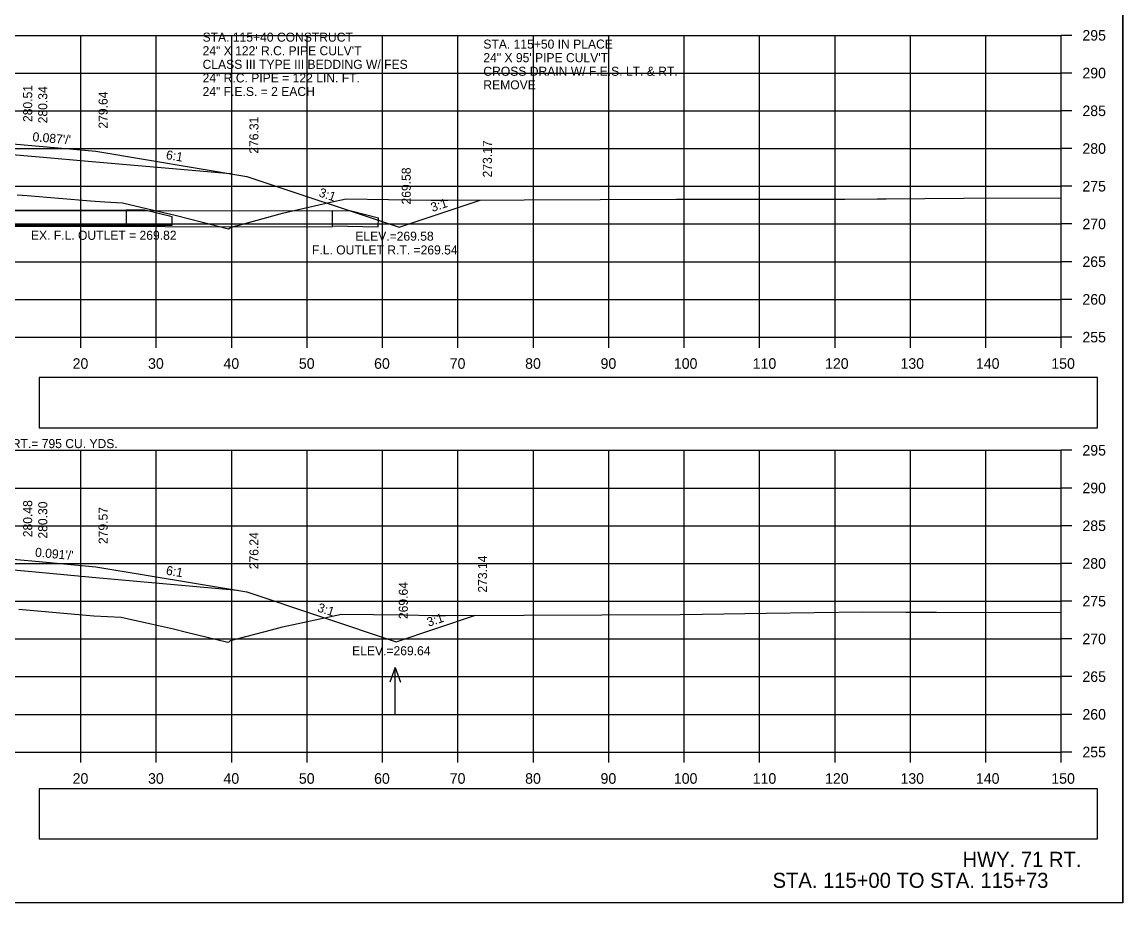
# Model space of a CAD drawing. Extents: x 285 to 4233, y -659 to 3710.
# Drawn here: x 2571.7 to 2717.7, y 406.8 to 523.6 of the extents above; entities that cross this region are included whole.
import ezdxf

# ---------------------------------------------------------------- set-up
doc = ezdxf.new("R2010")
doc.units = 0
for name, color, linetype in [('R_Alt Surface', 7, 'Continuous'), ('R_Axis', 7, 'Continuous'), ('R_Axis Annot', 7, 'Continuous'), ('R_Border', 7, 'Continuous'), ('R_Draft', 7, 'Continuous'), ('R_Exist Surface', 7, 'Continuous'), ('R_Fin Surface', 7, 'Continuous'), ('R_Grid', 7, 'Continuous'), ('R_No Plot', 7, 'Continuous'), ('R_Water', 7, 'Continuous'), ('R_Water Annot', 7, 'Continuous'), ('R_Xsect Elev', 7, 'Continuous'), ('R_Xsect Slope', 7, 'Continuous')]:
    doc.layers.add(name, color=color, linetype=linetype)

# ---------------------------------------------------------------- blocks, each defined once
blk = doc.blocks.new('FES24RT_P')
at = {"layer": 'R_Water'}
blk.add_lwpolyline([(-2.5, 0), (-2.5, -2), (3.625, -2), (3.625, -0.875), (0, 0)], close=True, dxfattribs=at)

msp = doc.modelspace()

# ---------------------------------------------------------------- linework, layer by layer
at = {"layer": 'R_Alt Surface'}
for points in [[(2527.46, 507.62), (2541.5, 507.9), (2547.5, 508.02), (2547.5, 508.02), (2573.5, 505.75), (2581.5, 505.05), (2599.33, 503.5)], [(2527.46, 452.71), (2541.5, 452.97), (2547.5, 453.08), (2547.5, 453.08), (2573.5, 450.71), (2581.5, 449.98), (2600.28, 448.27)]]:
    msp.add_lwpolyline(points, dxfattribs=at)
at = {"layer": 'R_Axis'}
for p, q in [((2709.5, 481.83), (2709.5, 521.83)), ((2710.9, 521.83), (2709.5, 521.83)), ((2710.9, 516.83), (2709.5, 516.83)), ((2710.9, 511.83), (2709.5, 511.83)), ((2710.9, 506.83), (2709.5, 506.83)), ((2710.9, 501.83), (2709.5, 501.83)), ((2710.9, 496.83), (2709.5, 496.83)), ((2710.9, 491.83), (2709.5, 491.83)), ((2710.9, 486.83), (2709.5, 486.83)), ((2409.5, 481.83), (2709.5, 481.83)), ((2579.5, 480.43), (2579.5, 481.83)), ((2589.5, 480.43), (2589.5, 481.83)), ((2599.5, 480.43), (2599.5, 481.83)), ((2609.5, 480.43), (2609.5, 481.83)), ((2619.5, 480.43), (2619.5, 481.83)), ((2629.5, 480.43), (2629.5, 481.83)), ((2639.5, 480.43), (2639.5, 481.83)), ((2649.5, 480.43), (2649.5, 481.83)), ((2659.5, 480.43), (2659.5, 481.83)), ((2669.5, 480.43), (2669.5, 481.83)), ((2679.5, 480.43), (2679.5, 481.83)), ((2689.5, 480.43), (2689.5, 481.83)), ((2699.5, 480.43), (2699.5, 481.83)), ((2709.5, 480.43), (2709.5, 481.83)), ((2710.9, 481.83), (2709.5, 481.83)), ((2709.5, 426.83), (2709.5, 466.83)), ((2710.9, 466.83), (2709.5, 466.83)), ((2710.9, 461.83), (2709.5, 461.83)), ((2710.9, 456.83), (2709.5, 456.83)), ((2710.9, 451.83), (2709.5, 451.83)), ((2710.9, 446.83), (2709.5, 446.83)), ((2710.9, 441.83), (2709.5, 441.83)), ((2710.9, 436.83), (2709.5, 436.83)), ((2710.9, 431.83), (2709.5, 431.83)), ((2409.5, 426.83), (2709.5, 426.83)), ((2579.5, 425.43), (2579.5, 426.83)), ((2589.5, 425.43), (2589.5, 426.83)), ((2599.5, 425.43), (2599.5, 426.83)), ((2609.5, 425.43), (2609.5, 426.83)), ((2619.5, 425.43), (2619.5, 426.83)), ((2629.5, 425.43), (2629.5, 426.83)), ((2639.5, 425.43), (2639.5, 426.83)), ((2649.5, 425.43), (2649.5, 426.83)), ((2659.5, 425.43), (2659.5, 426.83)), ((2669.5, 425.43), (2669.5, 426.83)), ((2679.5, 425.43), (2679.5, 426.83)), ((2689.5, 425.43), (2689.5, 426.83)), ((2699.5, 425.43), (2699.5, 426.83)), ((2709.5, 425.43), (2709.5, 426.83)), ((2710.9, 426.83), (2709.5, 426.83))]:
    msp.add_line(p, q, dxfattribs=at)
at = {"layer": 'R_Axis Annot'}
for points in [[(2573.96, 469.8), (2714.32, 469.8), (2714.32, 476.46), (2573.96, 476.46)], [(2573.96, 415.31), (2714.32, 415.31), (2714.32, 421.96), (2573.96, 421.96)]]:
    msp.add_lwpolyline(points, close=True, dxfattribs=at)
at = {"layer": 'R_Border'}
for q in [(2717.68, 612.29), (2401.5, 406.83)]:
    msp.add_line((2717.68, 406.83), q, dxfattribs=at)
at = {"layer": 'R_Exist Surface'}
for points in [[(2571.06, 500.7), (2572.39, 500.59), (2580.78, 499.89), (2582.68, 499.77), (2585.02, 499.65), (2590.64, 498.31), (2591.27, 498.16), (2592.19, 497.93), (2599.07, 496.17), (2599.3, 496.33), (2600.07, 496.57), (2600.3, 496.63), (2606.23, 498.27), (2612.59, 499.7), (2614.69, 500.18), (2625.91, 500), (2627.36, 499.97), (2628.15, 499.98), (2658.46, 500.11), (2680.8, 500.1), (2685.08, 500.14), (2686.29, 500.14), (2696.55, 500.27), (2709.5, 500.28)], [(2571.27, 445.75), (2580.19, 444.96), (2581.24, 444.91), (2584.86, 444.72), (2588.98, 443.8), (2591.77, 443.15), (2593.51, 442.72), (2598.98, 441.38), (2599.16, 441.44), (2599.36, 441.6), (2604.8, 443.03), (2606.25, 443.43), (2608.31, 443.87), (2614.04, 445.13), (2622.55, 445), (2626.03, 444.95), (2627.84, 444.95), (2658.97, 445.08), (2661.93, 445.13), (2670.36, 445.26), (2683.17, 445.4), (2688.89, 445.39), (2690.05, 445.36), (2690.42, 445.36), (2692.94, 445.36), (2709.5, 445.32)]]:
    msp.add_lwpolyline(points, dxfattribs=at)
at = {"layer": 'R_Fin Surface'}
for points in [[(2496.8, 499.06), (2517.5, 505.96), (2541.5, 509.96), (2547.5, 509.44), (2571.5, 507.34), (2573.5, 507.17), (2581.5, 506.47), (2601.5, 503.14), (2621.69, 496.41), (2632.45, 500)], [(2496.86, 444.16), (2517.5, 451.05), (2541.5, 455.05), (2547.5, 454.5), (2571.5, 452.31), (2573.5, 452.13), (2581.5, 451.4), (2601.5, 448.06), (2621.3, 441.46), (2631.81, 444.97)]]:
    msp.add_lwpolyline(points, dxfattribs=at)
at = {"layer": 'R_Grid'}
for p, q in [((2409.5, 521.83), (2709.5, 521.83)), ((2579.5, 481.83), (2579.5, 521.83)), ((2589.5, 481.83), (2589.5, 521.83)), ((2599.5, 481.83), (2599.5, 521.83)), ((2609.5, 481.83), (2609.5, 521.83)), ((2619.5, 481.83), (2619.5, 521.83)), ((2629.5, 481.83), (2629.5, 521.83)), ((2639.5, 481.83), (2639.5, 521.83)), ((2649.5, 481.83), (2649.5, 521.83)), ((2659.5, 481.83), (2659.5, 521.83)), ((2669.5, 481.83), (2669.5, 521.83)), ((2679.5, 481.83), (2679.5, 521.83)), ((2689.5, 481.83), (2689.5, 521.83)), ((2699.5, 481.83), (2699.5, 521.83)), ((2709.5, 481.83), (2709.5, 521.83)), ((2409.5, 516.83), (2709.5, 516.83)), ((2409.5, 511.83), (2709.5, 511.83)), ((2409.5, 506.83), (2709.5, 506.83)), ((2409.5, 501.83), (2709.5, 501.83)), ((2409.5, 496.83), (2709.5, 496.83)), ((2409.5, 491.83), (2709.5, 491.83)), ((2409.5, 486.83), (2709.5, 486.83)), ((2409.5, 481.83), (2709.5, 481.83)), ((2409.5, 466.83), (2709.5, 466.83)), ((2579.5, 426.83), (2579.5, 466.83)), ((2589.5, 426.83), (2589.5, 466.83)), ((2599.5, 426.83), (2599.5, 466.83)), ((2609.5, 426.83), (2609.5, 466.83)), ((2619.5, 426.83), (2619.5, 466.83)), ((2629.5, 426.83), (2629.5, 466.83)), ((2639.5, 426.83), (2639.5, 466.83)), ((2649.5, 426.83), (2649.5, 466.83)), ((2659.5, 426.83), (2659.5, 466.83)), ((2669.5, 426.83), (2669.5, 466.83)), ((2679.5, 426.83), (2679.5, 466.83)), ((2689.5, 426.83), (2689.5, 466.83)), ((2699.5, 426.83), (2699.5, 466.83)), ((2709.5, 426.83), (2709.5, 466.83)), ((2409.5, 461.83), (2709.5, 461.83)), ((2409.5, 456.83), (2709.5, 456.83)), ((2409.5, 451.83), (2709.5, 451.83)), ((2409.5, 446.83), (2709.5, 446.83)), ((2409.5, 441.83), (2709.5, 441.83)), ((2409.5, 436.83), (2709.5, 436.83)), ((2409.5, 431.83), (2709.5, 431.83)), ((2409.5, 426.83), (2709.5, 426.83))]:
    msp.add_line(p, q, dxfattribs=at)
at = {"layer": 'R_No Plot'}
msp.add_lwpolyline([(2635.42, 612.29), (2655.04, 612.29), (2655.04, 602.41), (2671.15, 602.41), (2694.35, 602.41), (2694.47, 574.25), (2717.68, 574.25), (2717.68, 406.83), (2401.5, 406.83), (2401.5, 612.29)], close=True, dxfattribs=at)
at = {"layer": 'R_Water'}
for p, q in [((2491.83, 498.69), (2612.85, 498.57)), ((2495.7, 498.68), (2585.5, 498.65)), ((2491.79, 496.69), (2612.88, 496.43)), ((2495.71, 496.68), (2585.5, 496.65))]:
    msp.add_line(p, q, dxfattribs=at)
at = {"layer": 'R_Water Annot'}
for p, q in [((2621.17, 438.03), (2620.47, 436.11)), ((2621.17, 431.75), (2621.17, 438.03)), ((2621.17, 438.03), (2621.87, 436.11))]:
    msp.add_line(p, q, dxfattribs=at)

# ---------------------------------------------------------------- block references
at = {"layer": 'R_Water'}
for p, rotation in [((2588, 498.65), -0.017512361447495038), ((2615.34, 498.52), -1.0251027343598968)]:
    msp.add_blockref('FES24RT_P', p, dxfattribs=dict(at, rotation=rotation))

# ---------------------------------------------------------------- texts
at = {"layer": 'R_Axis Annot'}
for s, p in [('295', (2712.3, 521.13)), ('290', (2712.3, 516.13)), ('285', (2712.3, 511.13)), ('280', (2712.3, 506.13)), ('275', (2712.3, 501.13)), ('270', (2712.3, 496.13)), ('265', (2712.3, 491.13)), ('260', (2712.3, 486.13)), ('255', (2712.3, 481.13)), ('20', (2578.41, 477.63)), ('30', (2588.41, 477.63)), ('40', (2598.41, 477.63)), ('50', (2608.41, 477.63)), ('60', (2618.38, 477.63)), ('70', (2628.41, 477.63)), ('80', (2638.41, 477.63)), ('90', (2648.41, 477.63)), ('100', (2658.13, 477.63)), ('110', (2668.58, 477.63)), ('120', (2678.18, 477.63)), ('130', (2688.18, 477.63)), ('140', (2698.18, 477.63)), ('150', (2708.18, 477.63)), ('295', (2712.3, 466.13)), ('290', (2712.3, 461.13)), ('285', (2712.3, 456.13)), ('280', (2712.3, 451.13)), ('275', (2712.3, 446.13)), ('270', (2712.3, 441.13)), ('265', (2712.3, 436.13)), ('260', (2712.3, 431.13)), ('255', (2712.3, 426.13)), ('20', (2578.41, 422.63)), ('30', (2588.41, 422.63)), ('40', (2598.41, 422.63)), ('50', (2608.41, 422.63)), ('60', (2618.38, 422.63)), ('70', (2628.41, 422.63)), ('80', (2638.41, 422.63)), ('90', (2648.41, 422.63)), ('100', (2658.13, 422.63)), ('110', (2668.58, 422.63)), ('120', (2678.18, 422.63)), ('130', (2688.18, 422.63)), ('140', (2698.18, 422.63)), ('150', (2708.18, 422.63))]:
    msp.add_text(s, height=1.4, dxfattribs=at).set_placement(p)
at = {"layer": 'R_Draft'}
for s, p in [('HWY. 71 RT. ', (2696.41, 411.61)), ('STA. 115+00 TO STA. 115+73', (2671.22, 408.83))]:
    msp.add_text(s, height=2, dxfattribs=at).set_placement(p)
at = {"layer": 'R_Water Annot'}
for s, p in [('STA. 115+40 CONSTRUCT', (2595.64, 520.99)), ('STA. 115+50 IN PLACE', (2632.87, 520.07)), ('24" X 122\' R.C. PIPE CULV\'T', (2595.64, 519.19)), ('CLASS III TYPE III BEDDING W/ FES', (2595.64, 517.39)), ('24" X 95\' PIPE CULV\'T', (2632.87, 518.27)), ('24" R.C. PIPE = 122 LIN. FT.', (2595.64, 515.59)), ('CROSS DRAIN W/ F.E.S. LT. & RT.', (2632.87, 516.47)), ('REMOVE', (2632.87, 514.67)), ('24" F.E.S. = 2 EACH', (2595.64, 513.79)), ('EX. F.L. OUTLET = 269.82', (2572.88, 494.73)), ('F.L. OUTLET R.T. =269.54', (2610.15, 492.79)), ('CONSTRUCT TEMP. APPR. ON RT.= 795 CU. YDS.', (2546.36, 467.12))]:
    msp.add_text(s, height=1.2, dxfattribs=at).set_placement(p)
at = {"layer": 'R_Xsect Elev'}
for s, p in [('280.51', (2573.05, 510.34)), ('280.34', (2575.05, 510.17)), ('279.64', (2583.05, 509.47)), ('276.31', (2603.05, 506.14)), ('273.17', (2634, 503)), ('269.58', (2623.24, 499.41)), ('280.48', (2573.05, 455.31)), ('280.30', (2575.05, 455.13)), ('279.57', (2583.05, 454.4)), ('276.24', (2603.05, 451.06)), ('273.14', (2633.36, 447.97)), ('269.64', (2622.85, 444.46))]:
    msp.add_text(s, height=1.2, rotation=90, dxfattribs=at).set_placement(p)
for s, p in [('ELEV.=269.58', (2615.89, 494.61)), ('ELEV.=269.64', (2615.47, 439.66))]:
    msp.add_text(s, height=1.2, dxfattribs=at).set_placement(p)
at = {"layer": 'R_Xsect Slope'}
for s, rotation, p in [("0.087'/'", 355.0154, (2573.05, 507.81)), ('6:1', 350.5377, (2590.73, 505.44)), ('3:1', 341.5651, (2610.96, 500.51)), ('3:1', 18.4349, (2626.12, 498.41)), ("0.091'/'", 354.788, (2573.39, 452.74)), ('6:1', 350.5377, (2590.73, 450.36)), ('3:1', 341.5651, (2610.77, 445.5)), ('3:1', 18.4349, (2625.61, 443.43))]:
    msp.add_text(s, height=1.2, rotation=rotation, dxfattribs=at).set_placement(p)

doc.saveas('drawing.dxf')
